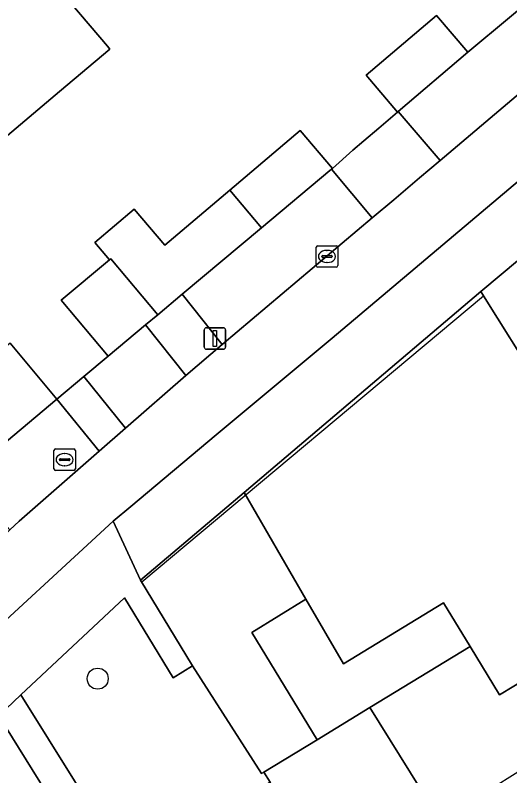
# Model space of a CAD drawing. Extents: x 157767 to 159172, y 387839 to 389425.
# Drawn here: x 158655.29 to 158678.33, y 388488.15 to 388523.53 of the extents above; entities that cross this region are included whole.
import ezdxf

# ---------------------------------------------------------------- set-up
doc = ezdxf.new("R2010")
doc.units = 0
for name, color, linetype in [('IMGEO_Boom', 7, 'Continuous'), ('IMGEO_Erf', 7, 'Continuous'), ('IMGEO_Fietspad_gesloten', 7, 'Continuous'), ('IMGEO_Groenvoorziening', 7, 'Continuous'), ('IMGEO_Kolk', 7, 'Continuous'), ('IMGEO_Lichtmast', 7, 'Continuous'), ('IMGEO_Muur', 7, 'Continuous'), ('IMGEO_Pand', 7, 'Continuous'), ('IMGEO_Rijbaan_lokaal_open', 7, 'Continuous'), ('IMGEO_Rioolput', 7, 'Continuous'), ('IMGEO_Voetpad_open', 7, 'Continuous')]:
    doc.layers.add(name, color=color, linetype=linetype)

msp = doc.modelspace()

# ---------------------------------------------------------------- linework, layer by layer
at = {"layer": 'IMGEO_Boom'}
msp.add_circle((158659.135, 388492.671), 0.489, dxfattribs=at)
at = {"layer": 'IMGEO_Erf'}
for points in [[(158656.977, 388525.171), (158659.59, 388522.095), (158659.705, 388521.96), (158657.357, 388519.98), (158654.941, 388517.943)], [(158655.057, 388508.282), (158657.237, 388505.676), (158658.495, 388506.728), (158659.62, 388507.669), (158657.44, 388510.275), (158659.683, 388512.151), (158658.997, 388512.964), (158660.835, 388514.516), (158662.256, 388512.833), (158665.283, 388515.39), (158668.568, 388518.164), (158670.068, 388516.406), (158671.013, 388517.252), (158671.529, 388517.691), (158672.221, 388518.281), (158673.098, 388519.029), (158671.631, 388520.751), (158674.916, 388523.525), (158676.371, 388521.818), (158680.247, 388525.056)], [(158696.97, 388485.674), (158693.802, 388490.734), (158690.634, 388495.794), (158687.999, 388500.002), (158687.466, 388500.854), (158684.321, 388498.94), (158681.089, 388504.106), (158679.628, 388506.442), (158677.105, 388510.474), (158676.976, 388510.68), (158665.964, 388501.336), (158668.836, 388496.375), (158670.58, 388493.361), (158675.244, 388496.201), (158676.48, 388494.17), (158677.852, 388491.916), (158679.187, 388492.729), (158681.033, 388489.792), (158682.834, 388486.928)]]:
    msp.add_lwpolyline(points, dxfattribs=at)
at = {"layer": 'IMGEO_Fietspad_gesloten'}
msp.add_lwpolyline([(158652.838, 388493.554), (158659.858, 388500), (158660.682, 388500.679), (158664.653, 388504.018), (158670.056, 388508.515), (158678.286, 388515.435), (158684.993, 388521.093), (158682.972, 388523.432), (158682.17, 388522.755), (158675.086, 388516.78), (158674.13, 388515.973), (158672.921, 388514.953), (158671.918, 388514.107), (158664.936, 388508.217), (158663.241, 388506.781), (158660.428, 388504.325), (158659.208, 388503.261), (158655.473, 388500), (158655.036, 388499.593), (158653.875, 388498.513), (158644.809, 388489.749), (158640.139, 388484.721)], dxfattribs=at)
at = {"layer": 'IMGEO_Groenvoorziening'}
for points in [[(158682.17, 388522.755), (158680.247, 388525.056), (158676.371, 388521.818), (158673.123, 388519.05), (158675.086, 388516.78)], [(158671.918, 388514.107), (158670.018, 388516.368), (158669.946, 388516.304), (158666.768, 388513.646), (158663.072, 388510.555), (158664.936, 388508.217)], [(158663.241, 388506.781), (158661.368, 388509.131), (158659.62, 388507.669), (158658.495, 388506.728), (158660.428, 388504.325)], [(158659.208, 388503.261), (158657.237, 388505.676), (158654.581, 388503.455), (158653.844, 388502.838), (158652.933, 388502.007), (158654.681, 388500), (158655.036, 388499.593), (158655.473, 388500)], [(158666.875, 388488.323), (158666.76, 388488.253), (158663.552, 388493.273), (158662.648, 388492.703), (158660.38, 388496.429), (158655.55, 388491.924), (158660.631, 388483.786), (158667.162, 388487.863)], [(158642.419, 388467.188), (158650.996, 388473.359), (158666.864, 388485.888), (158660.186, 388481.857), (158654.51, 388490.947), (158649.707, 388486.119), (158642.859, 388478.94), (158647.265, 388471.978), (158642.208, 388468.343), (158639.196, 388473.512), (158641.827, 388476.336), (158641.285, 388477.29), (158638.204, 388474.061)]]:
    msp.add_lwpolyline(points, close=True, dxfattribs=at)
at = {"layer": 'IMGEO_Kolk'}
for p, q in [((158669.311, 388511.886), (158669.311, 388512.738)), ((158669.386, 388512.812), (158670.238, 388512.812)), ((158670.312, 388512.738), (158670.312, 388511.886)), ((158669.57, 388512.306), (158669.57, 388512.318)), ((158669.613, 388512.355), (158670.011, 388512.355)), ((158669.799, 388512.592), (158669.824, 388512.592)), ((158670.054, 388512.318), (158670.054, 388512.306)), ((158670.008, 388512.269), (158669.61, 388512.269)), ((158669.822, 388512.032), (158669.797, 388512.032)), ((158670.238, 388511.812), (158669.386, 388511.812))]:
    msp.add_line(p, q, dxfattribs=at)
for points in [[(158669.311, 388511.886), (158669.311, 388512.738)], [(158669.386, 388512.812), (158670.238, 388512.812)], [(158670.312, 388512.738), (158670.312, 388511.886)], [(158670.238, 388511.812), (158669.386, 388511.812)]]:
    msp.add_lwpolyline(points, dxfattribs=at)
for centre, radius, start, end in [((158669.388, 388512.736), 0.0765, 91.552, 178.448), ((158669.388, 388512.736), 0.0765, 91.552, 178.448), ((158670.236, 388512.736), 0.0765, 1.552, 88.448), ((158670.236, 388512.736), 0.0765, 1.552, 88.448), ((158669.61, 388512.315), 0.0403, 85.8775, 175.7526), ((158669.607, 388512.305), 0.0366, 178.938, 274.7102), ((158670.011, 388512.312), 0.043, 264.8664, 352.4533), ((158670.015, 388512.317), 0.0386, 1.7309, 96.639), ((158669.388, 388511.888), 0.0765, 181.552, 268.448), ((158669.388, 388511.888), 0.0765, 181.552, 268.448), ((158670.236, 388511.888), 0.0765, 271.552, 358.448), ((158670.236, 388511.888), 0.0765, 271.552, 358.448)]:
    msp.add_arc(centre, radius, start, end, dxfattribs=at)
for centre, major_axis, ratio, start_param, end_param in [((158669.798, 388512.312), (-0.387, 0.002), 0.722429, 4.712389, 7.853982), ((158669.823, 388512.312), (-0.39, 0.002), 0.717154, 1.570796, 4.712389)]:
    msp.add_ellipse(centre, major_axis=major_axis, ratio=ratio, start_param=start_param, end_param=end_param, dxfattribs=at)
at = {"layer": 'IMGEO_Lichtmast'}
for p, q in [((158664.1, 388508.096), (158664.1, 388508.896)), ((158664.1, 388508.896), (158664.1, 388508.096)), ((158664.2, 388508.996), (158664.99, 388508.996)), ((158664.99, 388508.996), (158664.2, 388508.996)), ((158665.09, 388508.896), (158665.09, 388508.096)), ((158665.09, 388508.096), (158665.09, 388508.896)), ((158664.99, 388507.996), (158664.2, 388507.996)), ((158664.2, 388507.996), (158664.99, 388507.996))]:
    msp.add_line(p, q, dxfattribs=at)
msp.add_lwpolyline([(158664.52, 388508.871), (158664.67, 388508.871), (158664.67, 388508.121), (158664.52, 388508.121), (158664.52, 388508.871)], dxfattribs=at)
for centre, start, end in [((158664.2, 388508.896), 90, 180), ((158664.2, 388508.896), 90, 180), ((158664.99, 388508.896), 0, 90), ((158664.99, 388508.896), 360, 90), ((158664.2, 388508.096), 180, 270), ((158664.2, 388508.096), 180, 270), ((158664.99, 388508.096), 270, 0), ((158664.99, 388508.096), 270, 0)]:
    msp.add_arc(centre, 0.1, start, end, dxfattribs=at)
at = {"layer": 'IMGEO_Muur'}
for points in [[(158661.186, 388497.168), (158677.105, 388510.474)], [(158662.131, 388495.606), (158661.186, 388497.168)]]:
    msp.add_lwpolyline(points, dxfattribs=at)
at = {"layer": 'IMGEO_Pand'}
for points in [[(158648.017, 388535.716), (158646.284, 388534.254), (158645.557, 388533.641), (158649.438, 388529.04), (158647.102, 388527.069), (158654.941, 388517.943), (158657.357, 388519.98), (158659.705, 388521.96), (158659.59, 388522.095), (158656.977, 388525.171)], [(158676.371, 388521.818), (158674.916, 388523.525), (158671.631, 388520.751), (158673.098, 388519.029), (158673.123, 388519.05)], [(158669.946, 388516.304), (158670.018, 388516.368), (158670.068, 388516.406), (158668.568, 388518.164), (158665.283, 388515.39), (158666.768, 388513.646)], [(158692.507, 388511.045), (158689.247, 388516.252), (158684.772, 388513.45), (158683.368, 388515.694), (158683.239, 388515.9), (158676.976, 388510.68), (158677.105, 388510.474), (158679.628, 388506.442), (158681.089, 388504.106), (158684.207, 388506.059), (158684.298, 388505.914)], [(158666.768, 388513.646), (158665.283, 388515.39), (158662.256, 388512.833), (158660.835, 388514.516), (158658.997, 388512.964), (158659.683, 388512.151), (158659.749, 388512.206), (158660.479, 388511.333), (158661.929, 388509.599), (158663.072, 388510.555)], [(158661.929, 388509.599), (158660.479, 388511.333), (158659.749, 388512.206), (158659.683, 388512.151), (158657.44, 388510.275), (158659.62, 388507.669), (158661.368, 388509.131)], [(158655.057, 388508.282), (158653.36, 388506.863), (158652.661, 388506.278), (158651.664, 388505.444), (158653.844, 388502.838), (158654.581, 388503.455), (158657.237, 388505.676)], [(158666.315, 388494.82), (158668.836, 388496.375), (158665.964, 388501.336), (158661.125, 388497.258), (158663.552, 388493.273), (158666.76, 388488.253), (158666.875, 388488.323), (158669.354, 388489.832)], [(158676.48, 388494.17), (158675.244, 388496.201), (158670.58, 388493.361), (158668.836, 388496.375), (158666.315, 388494.82), (158669.354, 388489.832), (158671.816, 388491.331)], [(158676.48, 388494.17), (158671.816, 388491.331), (158675.089, 388486.076), (158681.033, 388489.792), (158679.187, 388492.729), (158677.852, 388491.916)]]:
    msp.add_lwpolyline(points, close=True, dxfattribs=at)
at = {"layer": 'IMGEO_Rijbaan_lokaal_open'}
msp.add_lwpolyline([(158675.089, 388486.076), (158671.816, 388491.331), (158669.354, 388489.832), (158666.875, 388488.323), (158667.162, 388487.863)], dxfattribs=at)
at = {"layer": 'IMGEO_Rioolput'}
for p, q in [((158657.094, 388502.433), (158657.094, 388503.285)), ((158657.169, 388503.359), (158658.021, 388503.359)), ((158657.582, 388503.139), (158657.607, 388503.139)), ((158658.095, 388503.285), (158658.095, 388502.433)), ((158657.353, 388502.853), (158657.353, 388502.865)), ((158657.791, 388502.816), (158657.393, 388502.816)), ((158657.396, 388502.902), (158657.794, 388502.902)), ((158657.837, 388502.865), (158657.837, 388502.853)), ((158657.605, 388502.579), (158657.58, 388502.579)), ((158658.021, 388502.359), (158657.169, 388502.359))]:
    msp.add_line(p, q, dxfattribs=at)
for points in [[(158657.094, 388502.433), (158657.094, 388503.285)], [(158657.169, 388503.359), (158658.021, 388503.359)], [(158658.095, 388503.285), (158658.095, 388502.433)], [(158658.021, 388502.359), (158657.169, 388502.359)]]:
    msp.add_lwpolyline(points, dxfattribs=at)
for centre, radius, start, end in [((158657.171, 388503.283), 0.0765, 91.552, 178.448), ((158657.171, 388503.283), 0.0765, 91.552, 178.448), ((158658.019, 388503.283), 0.0765, 1.552, 88.448), ((158658.019, 388503.283), 0.0765, 1.552, 88.448), ((158657.393, 388502.862), 0.0403, 85.8775, 175.7526), ((158657.39, 388502.852), 0.0366, 178.938, 274.7102), ((158657.794, 388502.859), 0.043, 264.8664, 352.4533), ((158657.798, 388502.864), 0.0386, 1.7309, 96.639), ((158657.171, 388502.435), 0.0765, 181.552, 268.448), ((158657.171, 388502.435), 0.0765, 181.552, 268.448), ((158658.019, 388502.435), 0.0765, 271.552, 358.448), ((158658.019, 388502.435), 0.0765, 271.552, 358.448)]:
    msp.add_arc(centre, radius, start, end, dxfattribs=at)
for centre, major_axis, ratio, start_param, end_param in [((158657.581, 388502.859), (-0.387, 0.002), 0.722429, 4.712389, 7.853982), ((158657.606, 388502.859), (-0.39, 0.002), 0.717154, 1.570796, 4.712389)]:
    msp.add_ellipse(centre, major_axis=major_axis, ratio=ratio, start_param=start_param, end_param=end_param, dxfattribs=at)
at = {"layer": 'IMGEO_Voetpad_open'}
for points in [[(158744.475, 388571.248), (158717.413, 388548.447), (158696.994, 388531.216), (158690.136, 388525.431), (158684.993, 388521.093), (158678.286, 388515.435), (158670.056, 388508.515), (158664.653, 388504.018), (158660.682, 388500.679), (158659.858, 388500), (158661.125, 388497.258), (158665.964, 388501.336), (158676.976, 388510.68), (158683.239, 388515.9), (158683.368, 388515.694), (158689.026, 388520.41), (158694.94, 388526.684), (158697.382, 388528.241), (158697.316, 388528.351), (158704.677, 388534.624), (158707.84, 388537.182), (158731.754, 388557.356)], [(158629.121, 388464.777), (158631.773, 388467.32), (158638.204, 388474.061), (158641.285, 388477.29), (158642.859, 388478.94), (158649.707, 388486.119), (158654.51, 388490.947), (158655.55, 388491.924), (158660.38, 388496.429), (158662.648, 388492.703), (158663.552, 388493.273), (158661.125, 388497.258), (158659.858, 388500), (158652.838, 388493.554)]]:
    msp.add_lwpolyline(points, dxfattribs=at)
for points in [[(158675.086, 388516.78), (158673.123, 388519.05), (158673.098, 388519.029), (158672.221, 388518.281), (158671.529, 388517.691), (158671.013, 388517.252), (158670.068, 388516.406), (158670.018, 388516.368), (158671.918, 388514.107), (158672.921, 388514.953), (158674.13, 388515.973)], [(158663.072, 388510.555), (158661.929, 388509.599), (158661.368, 388509.131), (158663.241, 388506.781), (158664.936, 388508.217)], [(158658.495, 388506.728), (158657.237, 388505.676), (158659.208, 388503.261), (158660.428, 388504.325)], [(158668.062, 388486.42), (158667.162, 388487.863), (158660.631, 388483.786), (158655.55, 388491.924), (158654.51, 388490.947), (158660.186, 388481.857), (158666.864, 388485.888), (158666.961, 388485.733)]]:
    msp.add_lwpolyline(points, close=True, dxfattribs=at)

doc.saveas('drawing.dxf')
